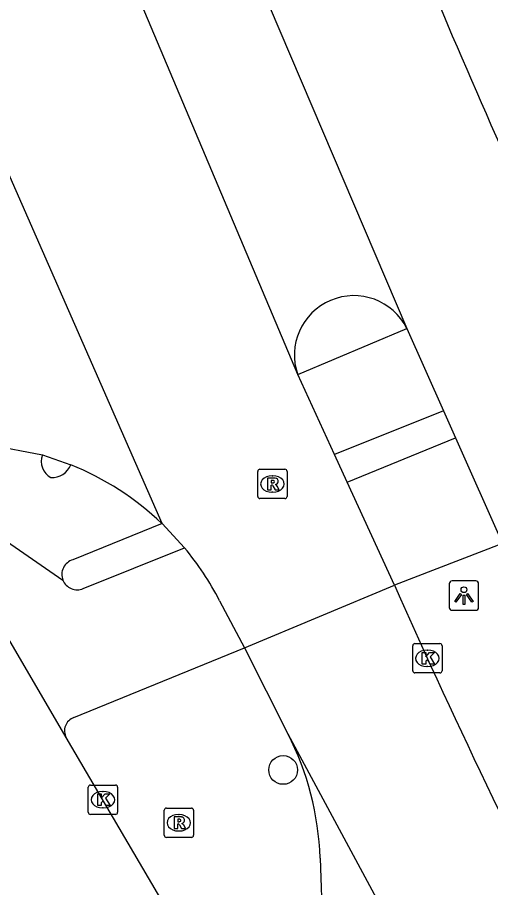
# Model space of a CAD drawing. Extents: x 157767 to 159171, y 387842 to 389425.
# Drawn here: x 158500.94 to 158517.05, y 388342.92 to 388372.58 of the extents above; entities that cross this region are included whole.
import ezdxf

# ---------------------------------------------------------------- set-up
doc = ezdxf.new("R2010")
doc.units = 0
for name, color, linetype in [('IMGEO_Boom', 7, 'Continuous'), ('IMGEO_Fietspad_open', 7, 'Continuous'), ('IMGEO_Kolk', 7, 'Continuous'), ('IMGEO_Lichtpunt', 7, 'Continuous'), ('IMGEO_Rijbaan_lokaal_gesloten', 7, 'Continuous'), ('IMGEO_Rijbaan_lokaal_open', 7, 'Continuous'), ('IMGEO_Rioolput', 7, 'Continuous'), ('IMGEO_Voetpad_open', 7, 'Continuous')]:
    doc.layers.add(name, color=color, linetype=linetype)

msp = doc.modelspace()

# ---------------------------------------------------------------- linework, layer by layer
at = {"layer": 'IMGEO_Boom'}
msp.add_circle((158509.989, 388346.926), 0.489, dxfattribs=at)
at = {"layer": 'IMGEO_Fietspad_open'}
for points in [[(158510.486, 388360.401), (158514.206, 388361.976)], [(158515.454, 388359.167), (158511.736, 388357.675)], [(158498.816, 388355.929), (158502.487, 388353.397)], [(158505.863, 388355.322), (158502.83, 388354.092)]]:
    msp.add_lwpolyline(points, dxfattribs=at)
for centre, radius, start, end in [((158502.383, 388357.444), 0.632, 159.4539, 241.0575), ((158502.117, 388357.572), 0.683, 266.6288, 339.3774), ((158502.972, 388353.59), 0.522, 105.7649, 201.7001)]:
    msp.add_arc(centre, radius, start, end, dxfattribs=at)
at = {"layer": 'IMGEO_Kolk'}
for p, q in [((158514.401, 388350.307), (158514.401, 388351.159)), ((158514.476, 388351.233), (158515.328, 388351.233)), ((158514.889, 388351.013), (158514.914, 388351.013)), ((158515.402, 388351.159), (158515.402, 388350.307)), ((158514.912, 388350.453), (158514.887, 388350.453)), ((158515.328, 388350.233), (158514.476, 388350.233)), ((158503.351, 388345.486), (158503.351, 388346.338)), ((158503.426, 388346.412), (158504.278, 388346.412)), ((158504.352, 388346.338), (158504.352, 388345.486)), ((158503.839, 388346.192), (158503.864, 388346.192)), ((158504.278, 388345.412), (158503.426, 388345.412)), ((158503.862, 388345.632), (158503.837, 388345.632))]:
    msp.add_line(p, q, dxfattribs=at)
for points in [[(158514.401, 388350.307), (158514.401, 388351.159)], [(158514.476, 388351.233), (158515.328, 388351.233)], [(158515.402, 388351.159), (158515.402, 388350.307)], [(158514.722, 388350.933), (158514.845, 388350.933), (158514.845, 388350.782), (158514.975, 388350.933), (158515.139, 388350.933), (158514.993, 388350.782), (158515.146, 388350.533), (158514.994, 388350.533), (158514.909, 388350.697), (158514.845, 388350.63), (158514.845, 388350.533), (158514.722, 388350.533), (158514.722, 388350.933)], [(158515.328, 388350.233), (158514.476, 388350.233)], [(158503.351, 388345.486), (158503.351, 388346.338)], [(158503.426, 388346.412), (158504.278, 388346.412)], [(158504.352, 388346.338), (158504.352, 388345.486)], [(158503.672, 388346.112), (158503.795, 388346.112), (158503.795, 388345.961), (158503.925, 388346.112), (158504.089, 388346.112), (158503.943, 388345.961), (158504.096, 388345.712), (158503.944, 388345.712), (158503.859, 388345.876), (158503.795, 388345.809), (158503.795, 388345.712), (158503.672, 388345.712), (158503.672, 388346.112)], [(158504.278, 388345.412), (158503.426, 388345.412)]]:
    msp.add_lwpolyline(points, dxfattribs=at)
for centre, start, end in [((158514.478, 388351.157), 91.552, 178.448), ((158514.478, 388351.157), 91.552, 178.448), ((158515.326, 388351.157), 1.552, 88.448), ((158515.326, 388351.157), 1.552, 88.448), ((158514.478, 388350.309), 181.552, 268.448), ((158514.478, 388350.309), 181.552, 268.448), ((158515.326, 388350.309), 271.552, 358.448), ((158515.326, 388350.309), 271.552, 358.448), ((158503.428, 388346.336), 91.552, 178.448), ((158503.428, 388346.336), 91.552, 178.448), ((158504.276, 388346.336), 1.552, 88.448), ((158504.276, 388346.336), 1.552, 88.448), ((158503.428, 388345.488), 181.552, 268.448), ((158503.428, 388345.488), 181.552, 268.448), ((158504.276, 388345.488), 271.552, 358.448), ((158504.276, 388345.488), 271.552, 358.448)]:
    msp.add_arc(centre, 0.0765, start, end, dxfattribs=at)
for centre, major_axis, ratio, start_param, end_param in [((158514.888, 388350.733), (-0.387, 0.002), 0.722429, 4.712389, 7.853982), ((158514.913, 388350.733), (-0.39, 0.002), 0.717154, 1.570796, 4.712389), ((158503.838, 388345.912), (-0.387, 0.002), 0.722429, 4.712389, 7.853982), ((158503.863, 388345.912), (-0.39, 0.002), 0.717154, 1.570796, 4.712389)]:
    msp.add_ellipse(centre, major_axis=major_axis, ratio=ratio, start_param=start_param, end_param=end_param, dxfattribs=at)
at = {"layer": 'IMGEO_Lichtpunt'}
for p, q in [((158515.649, 388353.273), (158515.649, 388352.466)), ((158515.649, 388353.273), (158515.649, 388352.466)), ((158516.551, 388353.368), (158515.743, 388353.368)), ((158516.551, 388353.368), (158515.743, 388353.368)), ((158516.645, 388352.466), (158516.645, 388353.273)), ((158516.645, 388352.466), (158516.645, 388353.273)), ((158515.743, 388352.372), (158516.551, 388352.372)), ((158515.743, 388352.372), (158516.551, 388352.372))]:
    msp.add_line(p, q, dxfattribs=at)
for points in [[(158516.023, 388352.937), (158516.062, 388352.909), (158515.874, 388352.647), (158515.836, 388352.674), (158516.023, 388352.937)], [(158516.125, 388352.889), (158516.172, 388352.889), (158516.172, 388352.567), (158516.125, 388352.567), (158516.125, 388352.889)], [(158516.235, 388352.909), (158516.273, 388352.936), (158516.46, 388352.674), (158516.421, 388352.646), (158516.235, 388352.909)]]:
    msp.add_lwpolyline(points, dxfattribs=at)
msp.add_circle((158516.148, 388353.071), 0.0994, dxfattribs=at)
for centre, start, end in [((158515.743, 388353.273), 90, 180), ((158515.743, 388353.273), 90, 180), ((158516.551, 388353.273), 0, 90), ((158516.551, 388353.273), 0, 90), ((158515.743, 388352.466), 180, 270), ((158515.743, 388352.466), 180, 270), ((158516.551, 388352.466), 270, 0), ((158516.551, 388352.466), 270, 360)]:
    msp.add_arc(centre, 0.0946, start, end, dxfattribs=at)
at = {"layer": 'IMGEO_Rijbaan_lokaal_gesloten'}
for points in [[(158505.187, 388383.127), (158514.206, 388361.976)], [(158505.863, 388355.322), (158493.839, 388382.755)], [(158510.486, 388360.401), (158501.572, 388381.544)], [(158514.206, 388361.976), (158515.454, 388359.167)], [(158511.736, 388357.675), (158510.486, 388360.401)], [(158515.454, 388359.167), (158515.864, 388358.245)], [(158515.864, 388358.245), (158517.464, 388354.644)], [(158498.881, 388358.052), (158500, 388358.008), (158501.791, 388357.666)], [(158501.791, 388357.666), (158502.756, 388357.332)], [(158512.168, 388356.732), (158511.736, 388357.675)], [(158513.779, 388353.22), (158512.168, 388356.732)], [(158505.863, 388355.322), (158506.628, 388354.502)], [(158508.675, 388351.089), (158513.779, 388353.22)], [(158507.822, 388352.696), (158508.675, 388351.089)], [(158508.675, 388351.089), (158510.149, 388348.16)], [(158510.149, 388348.16), (158516.097, 388337.104), (158520.719, 388328.892), (158526.706, 388318.987), (158530.891, 388311.658), (158535.936, 388303.26)]]:
    msp.add_lwpolyline(points, dxfattribs=at)
for centre, radius, start, end in [((158748.293, 388471.013), 252.761, 202.04147, 205.0423), ((158512.396, 388361.069), 2.024, 26.6131, 199.2813), ((158499.053, 388348.202), 9.852, 46.2757, 67.9245), ((158499.092, 388348.222), 9.81, 27.1346, 39.8052), ((158763.078, 388464.134), 272.859, 203.9844, 207.33977)]:
    msp.add_arc(centre, radius, start, end, dxfattribs=at)
at = {"layer": 'IMGEO_Rijbaan_lokaal_open'}
for points in [[(158502.602, 388348.033), (158500, 388352.471), (158496.033, 388353.971), (158495.329, 388353.686)], [(158532.05, 388297.782), (158526.372, 388307.483), (158502.602, 388348.033)]]:
    msp.add_lwpolyline(points, dxfattribs=at)
msp.add_arc((158976.91, 388567.843), 498.984, 201.44723, 203.30997, dxfattribs=at)
at = {"layer": 'IMGEO_Rioolput'}
for p, q in [((158509.123, 388356.249), (158509.123, 388357.101)), ((158509.198, 388357.175), (158510.05, 388357.175)), ((158509.611, 388356.955), (158509.636, 388356.955)), ((158510.124, 388357.101), (158510.124, 388356.249)), ((158509.634, 388356.395), (158509.609, 388356.395)), ((158510.05, 388356.175), (158509.198, 388356.175)), ((158505.936, 388344.7), (158505.936, 388345.552)), ((158506.011, 388345.626), (158506.863, 388345.626)), ((158506.424, 388345.406), (158506.449, 388345.406)), ((158506.937, 388345.552), (158506.937, 388344.7)), ((158506.447, 388344.846), (158506.422, 388344.846)), ((158506.863, 388344.626), (158506.011, 388344.626))]:
    msp.add_line(p, q, dxfattribs=at)
for points in [[(158509.123, 388356.249), (158509.123, 388357.101)], [(158509.198, 388357.175), (158510.05, 388357.175)], [(158510.124, 388357.101), (158510.124, 388356.249)], [(158509.712, 388356.873), (158509.46, 388356.875), (158509.46, 388356.475)], [(158509.46, 388356.475), (158509.584, 388356.475), (158509.584, 388356.637), (158509.595, 388356.637)], [(158509.638, 388356.794), (158509.584, 388356.794), (158509.584, 388356.713)], [(158509.584, 388356.713), (158509.636, 388356.713)], [(158509.642, 388356.608), (158509.713, 388356.475), (158509.853, 388356.475), (158509.788, 388356.601)], [(158510.05, 388356.175), (158509.198, 388356.175)], [(158505.936, 388344.7), (158505.936, 388345.552)], [(158506.011, 388345.626), (158506.863, 388345.626)], [(158506.937, 388345.552), (158506.937, 388344.7)], [(158506.525, 388345.324), (158506.273, 388345.326), (158506.273, 388344.926)], [(158506.273, 388344.926), (158506.397, 388344.926), (158506.397, 388345.088), (158506.408, 388345.088)], [(158506.451, 388345.245), (158506.397, 388345.245), (158506.397, 388345.164)], [(158506.397, 388345.164), (158506.449, 388345.164)], [(158506.455, 388345.059), (158506.526, 388344.926), (158506.666, 388344.926), (158506.601, 388345.052)], [(158506.863, 388344.626), (158506.011, 388344.626)]]:
    msp.add_lwpolyline(points, dxfattribs=at)
for centre, radius, start, end in [((158509.2, 388357.099), 0.0765, 91.552, 178.448), ((158509.2, 388357.099), 0.0765, 91.552, 178.448), ((158510.048, 388357.099), 0.0765, 1.552, 88.448), ((158510.048, 388357.099), 0.0765, 1.552, 88.448), ((158509.594, 388356.584), 0.0533, 26.0293, 88.6989), ((158509.62, 388356.902), 0.19, 274.7715, 282.9687), ((158509.644, 388356.698), 0.0964, 77.0061, 93.1865), ((158509.658, 388356.755), 0.0378, 276.6634, 79.6772), ((158509.711, 388356.763), 0.109, 350.3612, 89.416), ((158509.709, 388356.763), 0.112, 277.5842, 350.9817), ((158509.693, 388356.548), 0.108, 29.5134, 73.7905), ((158509.2, 388356.251), 0.0765, 181.552, 268.448), ((158509.2, 388356.251), 0.0765, 181.552, 268.448), ((158510.048, 388356.251), 0.0765, 271.552, 358.448), ((158510.048, 388356.251), 0.0765, 271.552, 358.448), ((158506.013, 388345.55), 0.0765, 91.552, 178.448), ((158506.013, 388345.55), 0.0765, 91.552, 178.448), ((158506.861, 388345.55), 0.0765, 1.552, 88.448), ((158506.861, 388345.55), 0.0765, 1.552, 88.448), ((158506.407, 388345.035), 0.0533, 26.0293, 88.6989), ((158506.433, 388345.353), 0.19, 274.7715, 282.9687), ((158506.457, 388345.149), 0.0964, 77.0061, 93.1865), ((158506.471, 388345.206), 0.0378, 276.6634, 79.6772), ((158506.524, 388345.214), 0.109, 350.3612, 89.416), ((158506.522, 388345.214), 0.112, 277.5842, 350.9817), ((158506.506, 388344.999), 0.108, 29.5134, 73.7905), ((158506.013, 388344.702), 0.0765, 181.552, 268.448), ((158506.013, 388344.702), 0.0765, 181.552, 268.448), ((158506.861, 388344.702), 0.0765, 271.552, 358.448), ((158506.861, 388344.702), 0.0765, 271.552, 358.448)]:
    msp.add_arc(centre, radius, start, end, dxfattribs=at)
for centre, major_axis, ratio, start_param, end_param in [((158509.61, 388356.675), (-0.387, 0.002), 0.722429, 4.712389, 7.853982), ((158509.635, 388356.675), (-0.39, 0.002), 0.717154, 1.570796, 4.712389), ((158506.423, 388345.126), (-0.387, 0.002), 0.722429, 4.712389, 7.853982), ((158506.448, 388345.126), (-0.39, 0.002), 0.717154, 1.570796, 4.712389)]:
    msp.add_ellipse(centre, major_axis=major_axis, ratio=ratio, start_param=start_param, end_param=end_param, dxfattribs=at)
at = {"layer": 'IMGEO_Voetpad_open'}
for points in [[(158512.168, 388356.732), (158515.864, 388358.245)], [(158517.464, 388354.644), (158513.779, 388353.22)], [(158503.178, 388353.111), (158506.628, 388354.502)], [(158502.857, 388348.715), (158508.675, 388351.089)], [(158511.247, 388343.924), (158511.325, 388341.581)]]:
    msp.add_lwpolyline(points, dxfattribs=at)
for centre, radius, start, end in [((158502.971, 388353.59), 0.521, 201.6931, 293.3383), ((158503.023, 388348.264), 0.481, 110.2411, 208.7573), ((158501.272, 388343.599), 9.98, 1.8679, 27.1953)]:
    msp.add_arc(centre, radius, start, end, dxfattribs=at)

doc.saveas('drawing.dxf')
